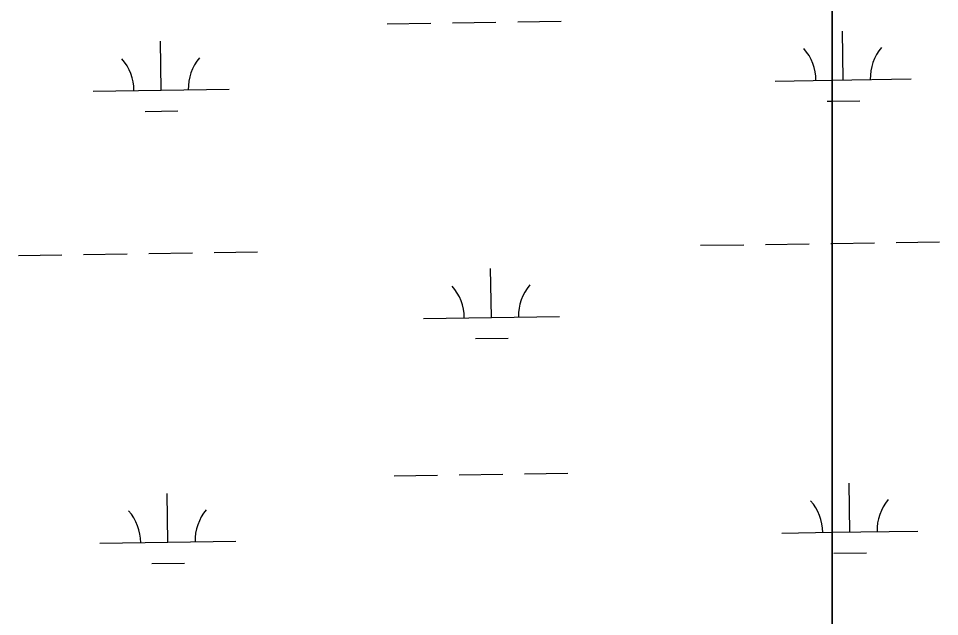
# Model space of a CAD drawing. Extents: x 3807117 to 3845308, y 337856 to 363736.
# Drawn here: x 3820090 to 3820768, y 343609 to 344050 of the extents above; entities that cross this region are included whole.
import ezdxf

# ---------------------------------------------------------------- set-up
doc = ezdxf.new("R2010")
doc.units = 0
doc.layers.add('V-WETL-SWMP', color=7, linetype='Continuous')

msp = doc.modelspace()

# ---------------------------------------------------------------- linework, layer by layer
at = {"layer": 'V-WETL-SWMP'}
for p, q in [((3820689.05, 344414.54), (3820689.05, 343421.09)), ((3820689.05, 343421.09), (3820689.05, 344414.54)), ((3820457.59, 344047.11), (3820489.59, 344047.59)), ((3820361.6, 344045.67), (3820393.6, 344046.15)), ((3820409.6, 344046.39), (3820441.59, 344046.87)), ((3820697.1, 344004.26), (3820696.57, 344040.26)), ((3820195.25, 343996.75), (3820194.71, 344032.74)), ((3820647.11, 344003.52), (3820689.05, 344004.15)), ((3820689.05, 344004.14), (3820747.1, 344005.01)), ((3820145.26, 343996), (3820245.25, 343997.5)), ((3820685.34, 343988.66), (3820689.05, 343988.71)), ((3820689.05, 343988.71), (3820709.33, 343989.02)), ((3820183.49, 343981.14), (3820207.48, 343981.5)), ((3820689.05, 343884.06), (3820720.06, 343884.52)), ((3820736.06, 343884.76), (3820768.05, 343885.24)), ((3820234.2, 343877.25), (3820266.2, 343877.73)), ((3820592.07, 343882.61), (3820624.07, 343883.09)), ((3820640.07, 343883.33), (3820672.06, 343883.81)), ((3820688.06, 343884.05), (3820689.05, 343884.06)), ((3820090.22, 343875.09), (3820122.22, 343875.57)), ((3820138.21, 343875.81), (3820170.21, 343876.29)), ((3820186.21, 343876.53), (3820218.21, 343877.01)), ((3820438.26, 343829.56), (3820437.72, 343865.55)), ((3820388.26, 343828.81), (3820488.25, 343830.3)), ((3820426.49, 343813.95), (3820450.49, 343814.31)), ((3820462.58, 343714.48), (3820494.57, 343714.95)), ((3820366.59, 343713.04), (3820398.58, 343713.52)), ((3820414.58, 343713.76), (3820446.58, 343714.24)), ((3820702.09, 343671.63), (3820701.55, 343707.62)), ((3820200.24, 343664.11), (3820199.7, 343700.11)), ((3820652.09, 343670.88), (3820689.05, 343671.43)), ((3820689.05, 343671.43), (3820752.08, 343672.38)), ((3820150.24, 343663.36), (3820250.23, 343664.86)), ((3820690.32, 343656.02), (3820714.32, 343656.38)), ((3820188.47, 343648.5), (3820212.47, 343648.86))]:
    msp.add_line(p, q, dxfattribs=at)
for centre, start, end in [((3820641.86, 344003.91), 0.08653, 41.63019), ((3820752.33, 344005.57), 140.08653, 181.63019), ((3820140.01, 343996.39), 0.08653, 41.63019), ((3820250.48, 343998.05), 140.08653, 181.63019), ((3820383.01, 343829.2), 0.08653, 41.63019), ((3820493.49, 343830.86), 140.08653, 181.63019), ((3820646.84, 343671.28), 0.08653, 41.63019), ((3820757.32, 343672.93), 140.08653, 181.63019), ((3820255.47, 343665.41), 140.08653, 181.63019), ((3820144.99, 343663.76), 0.08653, 41.63019)]:
    msp.add_arc(centre, 35.25, start, end, dxfattribs=at)

doc.saveas('drawing.dxf')
